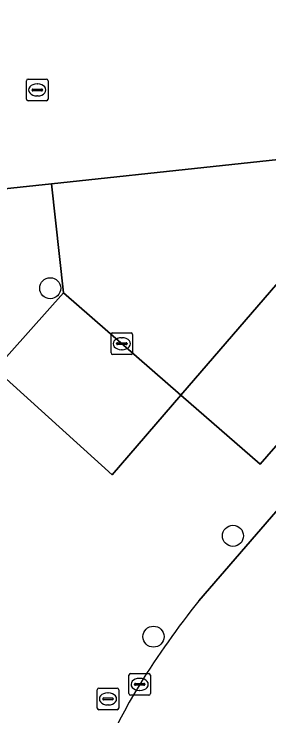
# Model space of a CAD drawing. Extents: x 160023 to 161302, y 384750 to 385707.
# Drawn here: x 161154.48 to 161166.31, y 384936.55 to 384969.11 of the extents above; entities that cross this region are included whole.
import ezdxf

# ---------------------------------------------------------------- set-up
doc = ezdxf.new("R2010")
doc.units = 0
for name, color, linetype in [('IMGEO_Boom', 7, 'Continuous'), ('IMGEO_Kolk', 7, 'Continuous'), ('IMGEO_Parkeervlak_open', 7, 'Continuous'), ('IMGEO_Rijbaan_lokaal_open', 7, 'Continuous'), ('IMGEO_Rioolput', 7, 'Continuous'), ('IMGEO_Voetpad_open', 7, 'Continuous')]:
    doc.layers.add(name, color=color, linetype=linetype)

msp = doc.modelspace()

# ---------------------------------------------------------------- linework, layer by layer
at = {"layer": 'IMGEO_Boom'}
for centre in [(161156.159, 384956.394), (161164.64, 384944.906), (161160.953, 384940.229)]:
    msp.add_circle(centre, 0.489, dxfattribs=at)
at = {"layer": 'IMGEO_Kolk'}
for p, q in [((161159.057, 384954.319), (161159.909, 384954.319)), ((161158.982, 384953.393), (161158.982, 384954.245)), ((161159.47, 384954.099), (161159.495, 384954.099)), ((161159.983, 384954.245), (161159.983, 384953.393)), ((161159.241, 384953.813), (161159.241, 384953.825)), ((161159.679, 384953.776), (161159.281, 384953.776)), ((161159.284, 384953.862), (161159.682, 384953.862)), ((161159.725, 384953.825), (161159.725, 384953.813)), ((161159.909, 384953.319), (161159.057, 384953.319)), ((161159.493, 384953.539), (161159.468, 384953.539)), ((161159.811, 384937.59), (161159.811, 384938.442)), ((161159.886, 384938.516), (161160.738, 384938.516)), ((161160.299, 384938.296), (161160.324, 384938.296)), ((161160.812, 384938.442), (161160.812, 384937.59)), ((161160.07, 384938.01), (161160.07, 384938.022)), ((161160.508, 384937.973), (161160.11, 384937.973)), ((161160.113, 384938.059), (161160.511, 384938.059)), ((161160.554, 384938.022), (161160.554, 384938.01)), ((161160.322, 384937.736), (161160.297, 384937.736)), ((161160.738, 384937.516), (161159.886, 384937.516))]:
    msp.add_line(p, q, dxfattribs=at)
for points in [[(161159.057, 384954.319), (161159.909, 384954.319)], [(161158.982, 384953.393), (161158.982, 384954.245)], [(161159.983, 384954.245), (161159.983, 384953.393)], [(161159.909, 384953.319), (161159.057, 384953.319)], [(161159.811, 384937.59), (161159.811, 384938.442)], [(161159.886, 384938.516), (161160.738, 384938.516)], [(161160.812, 384938.442), (161160.812, 384937.59)], [(161160.738, 384937.516), (161159.886, 384937.516)]]:
    msp.add_lwpolyline(points, dxfattribs=at)
for centre, radius, start, end in [((161159.059, 384954.243), 0.0765, 91.552, 178.448), ((161159.059, 384954.243), 0.0765, 91.552, 178.448), ((161159.907, 384954.243), 0.0765, 1.552, 88.448), ((161159.907, 384954.243), 0.0765, 1.552, 88.448), ((161159.281, 384953.822), 0.0403, 85.8775, 175.7526), ((161159.278, 384953.812), 0.0366, 178.938, 274.7102), ((161159.682, 384953.819), 0.043, 264.8664, 352.4533), ((161159.686, 384953.824), 0.0386, 1.7309, 96.639), ((161159.059, 384953.395), 0.0765, 181.552, 268.448), ((161159.059, 384953.395), 0.0765, 181.552, 268.448), ((161159.907, 384953.395), 0.0765, 271.552, 358.448), ((161159.907, 384953.395), 0.0765, 271.552, 358.448), ((161159.888, 384938.44), 0.0765, 91.552, 178.448), ((161159.888, 384938.44), 0.0765, 91.552, 178.448), ((161160.736, 384938.44), 0.0765, 1.552, 88.448), ((161160.736, 384938.44), 0.0765, 1.552, 88.448), ((161160.11, 384938.019), 0.0403, 85.8775, 175.7526), ((161160.107, 384938.009), 0.0366, 178.938, 274.7102), ((161160.511, 384938.016), 0.043, 264.8664, 352.4533), ((161160.515, 384938.021), 0.0386, 1.7309, 96.639), ((161159.888, 384937.592), 0.0765, 181.552, 268.448), ((161159.888, 384937.592), 0.0765, 181.552, 268.448), ((161160.736, 384937.592), 0.0765, 271.552, 358.448), ((161160.736, 384937.592), 0.0765, 271.552, 358.448)]:
    msp.add_arc(centre, radius, start, end, dxfattribs=at)
for centre, major_axis, ratio, start_param, end_param in [((161159.469, 384953.819), (-0.387, 0.002), 0.722429, 4.712389, 7.853982), ((161159.494, 384953.819), (-0.39, 0.002), 0.717154, 1.570796, 4.712389), ((161160.298, 384938.016), (-0.387, 0.002), 0.722429, 4.712389, 7.853982), ((161160.323, 384938.016), (-0.39, 0.002), 0.717154, 1.570796, 4.712389)]:
    msp.add_ellipse(centre, major_axis=major_axis, ratio=ratio, start_param=start_param, end_param=end_param, dxfattribs=at)
at = {"layer": 'IMGEO_Parkeervlak_open'}
for points in [[(161171.723, 384962.424), (161162.226, 384951.435), (161165.908, 384948.232), (161175.447, 384959.193)], [(161162.226, 384951.435), (161156.77, 384956.179), (161153.604, 384952.638), (161159.036, 384947.743)]]:
    msp.add_lwpolyline(points, close=True, dxfattribs=at)
at = {"layer": 'IMGEO_Rijbaan_lokaal_open'}
for points in [[(161130.597, 384958.504), (161131.8, 384958.633), (161150.25, 384960.605), (161156.217, 384961.243), (161171.231, 384962.849), (161171.199, 384964.127), (161172.802, 384966.078), (161176.375, 384966.487), (161178.485, 384966.006), (161177.668, 384973.532), (161146.881, 384970.246), (161146.724, 384971.715), (161145.755, 384971.62), (161138.341, 384970.886), (161134.541, 384970.478), (161127.761, 384969.751)], [(161169.154, 384939.18), (161175.535, 384946.476), (161175.595, 384946.544), (161170.792, 384950.832), (161163.059, 384941.889)]]:
    msp.add_lwpolyline(points, dxfattribs=at)
msp.add_lwpolyline([(161171.723, 384962.424), (161171.231, 384962.849), (161156.217, 384961.243), (161156.77, 384956.179), (161162.226, 384951.435)], close=True, dxfattribs=at)
for centre, radius, start, end in [((161194.175, 384916.909), 39.902, 141.242, 148.0641), ((161181.483, 384926.571), 17.635, 134.3554, 178.251), ((161180.539, 384925.629), 23.719, 148.5163, 185.2289)]:
    msp.add_arc(centre, radius, start, end, dxfattribs=at)
at = {"layer": 'IMGEO_Rioolput'}
for p, q in [((161155.058, 384965.166), (161155.058, 384966.018)), ((161155.133, 384966.092), (161155.985, 384966.092)), ((161156.059, 384966.018), (161156.059, 384965.166)), ((161155.546, 384965.872), (161155.571, 384965.872)), ((161155.317, 384965.586), (161155.317, 384965.598)), ((161155.755, 384965.549), (161155.357, 384965.549)), ((161155.36, 384965.635), (161155.758, 384965.635)), ((161155.801, 384965.598), (161155.801, 384965.586)), ((161155.985, 384965.092), (161155.133, 384965.092)), ((161155.569, 384965.312), (161155.544, 384965.312)), ((161158.34, 384936.915), (161158.34, 384937.767)), ((161158.415, 384937.841), (161159.267, 384937.841)), ((161159.341, 384937.767), (161159.341, 384936.915)), ((161158.599, 384937.335), (161158.599, 384937.347)), ((161158.642, 384937.384), (161159.04, 384937.384)), ((161158.828, 384937.621), (161158.853, 384937.621)), ((161159.083, 384937.347), (161159.083, 384937.335)), ((161159.037, 384937.298), (161158.639, 384937.298)), ((161158.851, 384937.061), (161158.826, 384937.061)), ((161159.267, 384936.841), (161158.415, 384936.841))]:
    msp.add_line(p, q, dxfattribs=at)
for points in [[(161155.058, 384965.166), (161155.058, 384966.018)], [(161155.133, 384966.092), (161155.985, 384966.092)], [(161156.059, 384966.018), (161156.059, 384965.166)], [(161155.985, 384965.092), (161155.133, 384965.092)], [(161158.34, 384936.915), (161158.34, 384937.767)], [(161158.415, 384937.841), (161159.267, 384937.841)], [(161159.341, 384937.767), (161159.341, 384936.915)], [(161159.267, 384936.841), (161158.415, 384936.841)]]:
    msp.add_lwpolyline(points, dxfattribs=at)
for centre, radius, start, end in [((161155.135, 384966.016), 0.0765, 91.552, 178.448), ((161155.135, 384966.016), 0.0765, 91.552, 178.448), ((161155.983, 384966.016), 0.0765, 1.552, 88.448), ((161155.983, 384966.016), 0.0765, 1.552, 88.448), ((161155.357, 384965.595), 0.0403, 85.8775, 175.7526), ((161155.354, 384965.585), 0.0366, 178.938, 274.7102), ((161155.758, 384965.592), 0.043, 264.8664, 352.4533), ((161155.762, 384965.597), 0.0386, 1.7309, 96.639), ((161155.135, 384965.168), 0.0765, 181.552, 268.448), ((161155.135, 384965.168), 0.0765, 181.552, 268.448), ((161155.983, 384965.168), 0.0765, 271.552, 358.448), ((161155.983, 384965.168), 0.0765, 271.552, 358.448), ((161158.417, 384937.765), 0.0765, 91.552, 178.448), ((161158.417, 384937.765), 0.0765, 91.552, 178.448), ((161159.265, 384937.765), 0.0765, 1.552, 88.448), ((161159.265, 384937.765), 0.0765, 1.552, 88.448), ((161158.639, 384937.344), 0.0403, 85.8775, 175.7526), ((161158.636, 384937.334), 0.0366, 178.938, 274.7102), ((161159.04, 384937.341), 0.043, 264.8664, 352.4533), ((161159.044, 384937.346), 0.0386, 1.7309, 96.639), ((161158.417, 384936.917), 0.0765, 181.552, 268.448), ((161158.417, 384936.917), 0.0765, 181.552, 268.448), ((161159.265, 384936.917), 0.0765, 271.552, 358.448), ((161159.265, 384936.917), 0.0765, 271.552, 358.448)]:
    msp.add_arc(centre, radius, start, end, dxfattribs=at)
for centre, major_axis, ratio, start_param, end_param in [((161155.545, 384965.592), (-0.387, 0.002), 0.722429, 4.712389, 7.853982), ((161155.57, 384965.592), (-0.39, 0.002), 0.717154, 1.570796, 4.712389), ((161158.827, 384937.341), (-0.387, 0.002), 0.722429, 4.712389, 7.853982), ((161158.852, 384937.341), (-0.39, 0.002), 0.717154, 1.570796, 4.712389)]:
    msp.add_ellipse(centre, major_axis=major_axis, ratio=ratio, start_param=start_param, end_param=end_param, dxfattribs=at)
at = {"layer": 'IMGEO_Voetpad_open'}
for points in [[(161177.739, 384959.685), (161176.504, 384958.288), (161175.447, 384959.193), (161165.908, 384948.232), (161162.226, 384951.435), (161159.036, 384947.743), (161153.604, 384952.638), (161156.77, 384956.179), (161156.217, 384961.243), (161150.25, 384960.605), (161153.625, 384929.861), (161153.845, 384927.859), (161139.876, 384926.348), (161140.223, 384923.084), (161153.142, 384924.69)], [(161163.059, 384941.889), (161170.792, 384950.832)]]:
    msp.add_lwpolyline(points, dxfattribs=at)
for centre, radius, start, end in [((161194.175, 384916.909), 39.902, 141.242, 148.0641), ((161181.483, 384926.571), 17.635, 134.3554, 178.251), ((161180.539, 384925.629), 23.719, 148.5163, 185.2289)]:
    msp.add_arc(centre, radius, start, end, dxfattribs=at)

doc.saveas('drawing.dxf')
